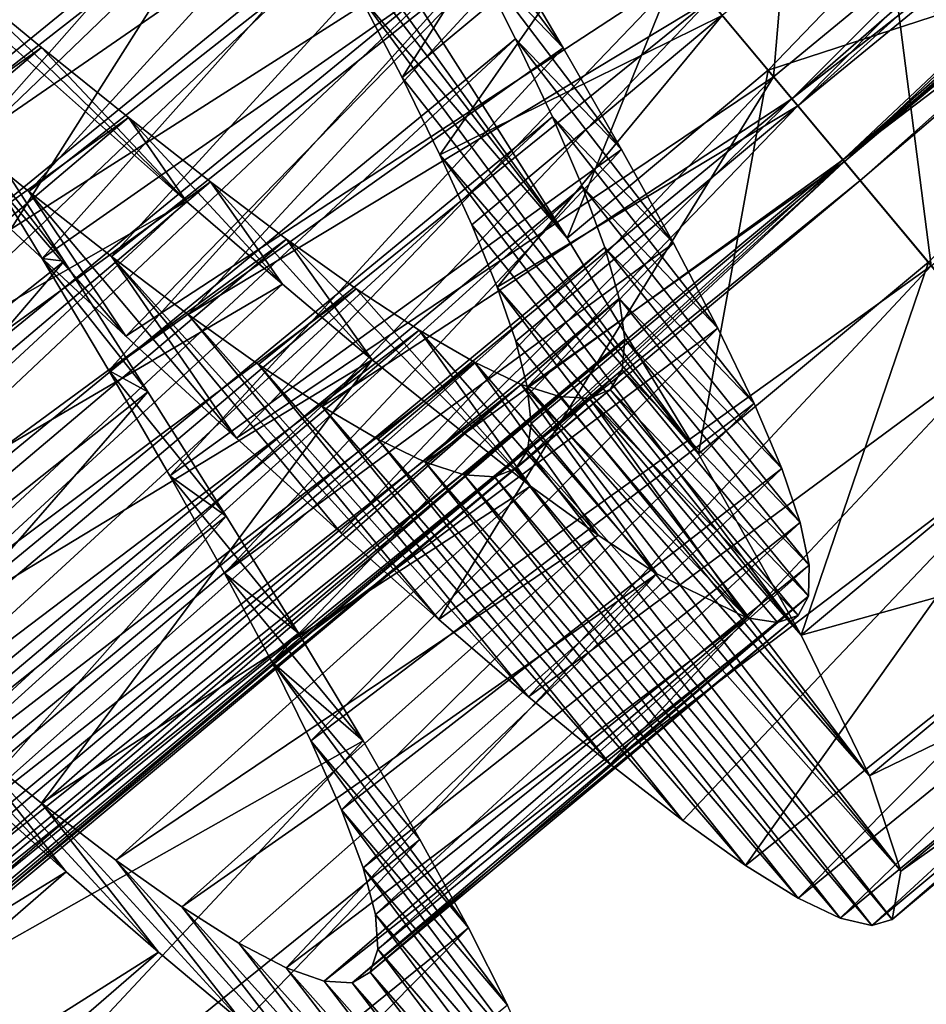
# Model space of a CAD drawing. Header units: millimetres. Extents: x -182 to 217, y -96 to 236.
# Tile 306 of 458: x 128.04 to 131.75, y -85 to -80.98. Entities that reach past the tile are written whole.
import ezdxf

# ---------------------------------------------------------------- set-up
doc = ezdxf.new("R2010")
doc.units = ezdxf.units.MM
doc.header["$LTSCALE"] = 52.148148
for name, color, linetype in [('958', 7, 'CONTINUOUS'), ('959', 7, 'CONTINUOUS'), ('962', 7, 'CONTINUOUS'), ('969', 7, 'CONTINUOUS'), ('970', 7, 'CONTINUOUS'), ('971', 7, 'CONTINUOUS'), ('972', 7, 'CONTINUOUS'), ('973', 7, 'CONTINUOUS'), ('977', 7, 'CONTINUOUS'), ('980', 7, 'CONTINUOUS'), ('989', 7, 'CONTINUOUS'), ('990', 7, 'CONTINUOUS'), ('991', 7, 'CONTINUOUS'), ('992', 7, 'CONTINUOUS')]:
    doc.layers.add(name, color=color, linetype=linetype)

msp = doc.modelspace()

# ---------------------------------------------------------------- linework, layer by layer
at = {"layer": '958', "color": 7, "linetype": 'CONTINUOUS', "true_color": 0xaaaaaa}
for points in [[(131.8274, -80.8063, 10.0081), (131.1661, -80.2731, 10.7292), (132.3881, -81.4654, 10.8392), (131.8274, -80.8063, 10.0081)], [(132.3881, -81.4654, 10.8392), (131.1661, -80.2731, 10.7292), (131.6166, -80.8039, 11.7064), (132.3881, -81.4654, 10.8392)]]:
    msp.add_3dface(points, dxfattribs=at)
at = {"layer": '959', "color": 7, "linetype": 'CONTINUOUS', "true_color": 0xaaaaaa}
for points in [[(131.124, -81.2098, 11.7111), (131.1913, -80.4253, 12.0672), (130.7618, -80.7762, 12.0717), (131.124, -81.2098, 11.7111)], [(131.6166, -80.8039, 11.7064), (131.1913, -80.4253, 12.0672), (131.124, -81.2098, 11.7111), (131.6166, -80.8039, 11.7064)], [(131.7686, -81.9817, 10.8441), (131.6166, -80.8039, 11.7064), (131.124, -81.2098, 11.7111), (131.7686, -81.9817, 10.8441)], [(132.3881, -81.4654, 10.8392), (131.6166, -80.8039, 11.7064), (131.7686, -81.9817, 10.8441), (132.3881, -81.4654, 10.8392)]]:
    msp.add_3dface(points, dxfattribs=at)
at = {"layer": '962', "color": 7, "linetype": 'CONTINUOUS', "true_color": 0xaaaaaa}
for points in [[(130.7366, -80.746, -0.0944), (132.6809, -79.5456, 0.1207), (131.1021, -81.1837, 0.2651), (130.7366, -80.746, -0.0944)], [(132.6809, -79.5456, 0.1207), (133.2759, -80.4749, 0.9902), (131.1021, -81.1837, 0.2651), (132.6809, -79.5456, 0.1207)], [(131.1021, -81.1837, 0.2651), (133.2759, -80.4749, 0.9902), (131.7569, -81.9677, 1.1365), (131.1021, -81.1837, 0.2651)]]:
    msp.add_3dface(points, dxfattribs=at)
at = {"layer": '969', "color": 7, "linetype": 'CONTINUOUS', "true_color": 0xaaaaaa}
for points in [[(128.4778, -82.2701, 12.2435), (128.0087, -81.8321, 12.5276), (127.7248, -81.3904, 10.139), (128.4778, -82.2701, 12.2435)], [(128.0817, -81.6787, 9.8885), (128.4778, -82.2701, 12.2435), (127.7248, -81.3904, 10.139), (128.0817, -81.6787, 9.8885)], [(128.9295, -82.6864, 11.8951), (128.4778, -82.2701, 12.2435), (128.0817, -81.6787, 9.8885), (128.9295, -82.6864, 11.8951)], [(128.4195, -81.9439, 9.589), (128.9295, -82.6864, 11.8951), (128.0817, -81.6787, 9.8885), (128.4195, -81.9439, 9.589)], [(129.3577, -83.0745, 11.4869), (128.9295, -82.6864, 11.8951), (128.4195, -81.9439, 9.589), (129.3577, -83.0745, 11.4869)], [(129.7561, -83.4274, 11.0259), (129.3577, -83.0745, 11.4869), (128.4195, -81.9439, 9.589), (129.7561, -83.4274, 11.0259)], [(128.7329, -82.1804, 9.2459), (129.7561, -83.4274, 11.0259), (128.4195, -81.9439, 9.589), (128.7329, -82.1804, 9.2459)], [(130.1225, -83.7422, 10.5152), (129.7561, -83.4274, 11.0259), (128.7329, -82.1804, 9.2459), (130.1225, -83.7422, 10.5152)], [(129.0201, -82.3855, 8.862), (130.1225, -83.7422, 10.5152), (128.7329, -82.1804, 9.2459), (129.0201, -82.3855, 8.862)], [(130.4562, -84.0173, 9.9566), (130.1225, -83.7422, 10.5152), (129.0201, -82.3855, 8.862), (130.4562, -84.0173, 9.9566)], [(129.2796, -82.5569, 8.4406), (130.4562, -84.0173, 9.9566), (129.0201, -82.3855, 8.862), (129.2796, -82.5569, 8.4406)], [(130.7533, -84.2483, 9.3578), (130.4562, -84.0173, 9.9566), (129.2796, -82.5569, 8.4406), (130.7533, -84.2483, 9.3578)], [(129.5074, -82.6906, 7.9895), (130.7533, -84.2483, 9.3578), (129.2796, -82.5569, 8.4406), (129.5074, -82.6906, 7.9895)], [(131.0096, -84.4311, 8.7285), (130.7533, -84.2483, 9.3578), (129.5074, -82.6906, 7.9895), (131.0096, -84.4311, 8.7285)], [(129.701, -82.7839, 7.5153), (131.0096, -84.4311, 8.7285), (129.5074, -82.6906, 7.9895), (129.701, -82.7839, 7.5153)], [(131.2243, -84.5642, 8.072), (131.0096, -84.4311, 8.7285), (129.701, -82.7839, 7.5153), (131.2243, -84.5642, 8.072)], [(129.8603, -82.8357, 7.0207), (131.2243, -84.5642, 8.072), (129.701, -82.7839, 7.5153), (129.8603, -82.8357, 7.0207)], [(131.397, -84.6464, 7.3915), (131.2243, -84.5642, 8.072), (129.8603, -82.8357, 7.0207), (131.397, -84.6464, 7.3915)], [(129.9842, -82.8446, 6.5117), (131.397, -84.6464, 7.3915), (129.8603, -82.8357, 7.0207), (129.9842, -82.8446, 6.5117)], [(130.0707, -82.8098, 6), (131.5257, -84.6759, 6.6967), (129.9842, -82.8446, 6.5117), (130.0707, -82.8098, 6)], [(131.6091, -84.6519, 6), (131.5257, -84.6759, 6.6967), (130.0707, -82.8098, 6), (131.6091, -84.6519, 6)], [(131.5257, -84.6759, 6.6967), (131.397, -84.6464, 7.3915), (129.9842, -82.8446, 6.5117), (131.5257, -84.6759, 6.6967)]]:
    msp.add_3dface(points, dxfattribs=at)
at = {"layer": '970', "color": 7, "linetype": 'CONTINUOUS', "true_color": 0xaaaaaa}
for points in [[(128.2261, -81.9639, -0.4293), (127.8678, -81.4109, -0.6728), (127.8448, -81.4735, 0.6123), (128.2261, -81.9639, -0.4293)], [(128.136, -81.9529, 0.868), (128.2261, -81.9639, -0.4293), (127.8448, -81.4735, 0.6123), (128.136, -81.9529, 0.868)], [(128.5672, -82.4963, -0.1209), (128.2261, -81.9639, -0.4293), (128.136, -81.9529, 0.868), (128.5672, -82.4963, -0.1209)], [(128.4084, -82.4101, 1.1813), (128.5672, -82.4963, -0.1209), (128.136, -81.9529, 0.868), (128.4084, -82.4101, 1.1813)], [(128.8882, -83.0053, 0.2505), (128.5672, -82.4963, -0.1209), (128.4084, -82.4101, 1.1813), (128.8882, -83.0053, 0.2505)], [(128.6579, -82.8399, 1.548), (128.8882, -83.0053, 0.2505), (128.4084, -82.4101, 1.1813), (128.6579, -82.8399, 1.548)], [(129.1831, -83.483, 0.6788), (128.8882, -83.0053, 0.2505), (128.6579, -82.8399, 1.548), (129.1831, -83.483, 0.6788)], [(128.8806, -83.2375, 1.9642), (129.1831, -83.483, 0.6788), (128.6579, -82.8399, 1.548), (128.8806, -83.2375, 1.9642)], [(129.4472, -83.9229, 1.1576), (129.1831, -83.483, 0.6788), (128.8806, -83.2375, 1.9642), (129.4472, -83.9229, 1.1576)], [(129.0738, -83.5998, 2.4254), (129.4472, -83.9229, 1.1576), (128.8806, -83.2375, 1.9642), (129.0738, -83.5998, 2.4254)], [(129.6793, -84.3248, 1.6856), (129.4472, -83.9229, 1.1576), (129.0738, -83.5998, 2.4254), (129.6793, -84.3248, 1.6856)], [(129.8774, -84.6866, 2.2601), (129.6793, -84.3248, 1.6856), (129.0738, -83.5998, 2.4254), (129.8774, -84.6866, 2.2601)], [(129.2342, -83.9227, 2.9256), (129.8774, -84.6866, 2.2601), (129.0738, -83.5998, 2.4254), (129.2342, -83.9227, 2.9256)], [(127.8241, -84.0914, 11.6413), (128.2336, -84.4574, 11.199), (127.4386, -83.6056, 10.6065), (127.8241, -84.0914, 11.6413)], [(127.4386, -83.6056, 10.6065), (128.2336, -84.4574, 11.199), (127.8009, -83.9088, 10.2108), (127.4386, -83.6056, 10.6065)], [(128.2336, -84.4574, 11.199), (128.6115, -84.7861, 10.7064), (127.8009, -83.9088, 10.2108), (128.2336, -84.4574, 11.199)], [(127.8009, -83.9088, 10.2108), (128.6115, -84.7861, 10.7064), (128.1339, -84.177, 9.7694), (127.8009, -83.9088, 10.2108)], [(130.0371, -85.0024, 2.8707), (129.8774, -84.6866, 2.2601), (129.2342, -83.9227, 2.9256), (130.0371, -85.0024, 2.8707)], [(129.3597, -84.2039, 3.4603), (130.0371, -85.0024, 2.8707), (129.2342, -83.9227, 2.9256), (129.3597, -84.2039, 3.4603)], [(128.6115, -84.7861, 10.7064), (128.9572, -85.0758, 10.165), (128.1339, -84.177, 9.7694), (128.6115, -84.7861, 10.7064)], [(128.1339, -84.177, 9.7694), (128.9572, -85.0758, 10.165), (128.4373, -84.4092, 9.2835), (128.1339, -84.177, 9.7694)], [(130.1561, -85.2687, 3.5101), (130.0371, -85.0024, 2.8707), (129.3597, -84.2039, 3.4603), (130.1561, -85.2687, 3.5101)], [(129.4482, -84.441, 4.0243), (130.1561, -85.2687, 3.5101), (129.3597, -84.2039, 3.4603), (129.4482, -84.441, 4.0243)], [(128.9572, -85.0758, 10.165), (129.2682, -85.3234, 9.5798), (128.4373, -84.4092, 9.2835), (128.9572, -85.0758, 10.165)], [(128.4373, -84.4092, 9.2835), (129.2682, -85.3234, 9.5798), (128.707, -84.6009, 8.7605), (128.4373, -84.4092, 9.2835)], [(130.2332, -85.4852, 4.1757), (130.1561, -85.2687, 3.5101), (129.4482, -84.441, 4.0243), (130.2332, -85.4852, 4.1757)], [(129.4977, -84.6312, 4.6093), (130.2332, -85.4852, 4.1757), (129.4482, -84.441, 4.0243), (129.4977, -84.6312, 4.6093)], [(129.2682, -85.3234, 9.5798), (129.5393, -85.5239, 8.9615), (128.707, -84.6009, 8.7605), (129.2682, -85.3234, 9.5798)], [(128.707, -84.6009, 8.7605), (129.5393, -85.5239, 8.9615), (128.9392, -84.7483, 8.2096), (128.707, -84.6009, 8.7605)], [(130.2673, -85.6507, 4.8626), (130.2332, -85.4852, 4.1757), (129.4977, -84.6312, 4.6093), (130.2673, -85.6507, 4.8626)], [(129.5071, -84.7734, 5.21), (130.2673, -85.6507, 4.8626), (129.4977, -84.6312, 4.6093), (129.5071, -84.7734, 5.21)], [(129.5393, -85.5239, 8.9615), (129.7689, -85.6751, 8.3154), (128.9392, -84.7483, 8.2096), (129.5393, -85.5239, 8.9615)], [(128.9392, -84.7483, 8.2096), (129.7689, -85.6751, 8.3154), (129.1332, -84.8498, 7.6336), (128.9392, -84.7483, 8.2096)], [(129.4756, -84.8665, 5.8182), (130.257, -85.7627, 5.5585), (129.5071, -84.7734, 5.21), (129.4756, -84.8665, 5.8182)], [(130.257, -85.7627, 5.5585), (130.2673, -85.6507, 4.8626), (129.5071, -84.7734, 5.21), (130.257, -85.7627, 5.5585)], [(129.7689, -85.6751, 8.3154), (129.9571, -85.7761, 7.6432), (129.1332, -84.8498, 7.6336), (129.7689, -85.6751, 8.3154)], [(129.1332, -84.8498, 7.6336), (129.9571, -85.7761, 7.6432), (129.2884, -84.9042, 7.0365), (129.1332, -84.8498, 7.6336)], [(129.4029, -84.91, 6.4281), (130.2021, -85.8207, 6.2556), (129.4756, -84.8665, 5.8182), (129.4029, -84.91, 6.4281)], [(130.2021, -85.8207, 6.2556), (130.257, -85.7627, 5.5585), (129.4756, -84.8665, 5.8182), (130.2021, -85.8207, 6.2556)], [(129.9571, -85.7761, 7.6432), (130.1021, -85.825, 6.9526), (129.2884, -84.9042, 7.0365), (129.9571, -85.7761, 7.6432)], [(129.2884, -84.9042, 7.0365), (130.1021, -85.825, 6.9526), (129.4029, -84.91, 6.4281), (129.2884, -84.9042, 7.0365)], [(130.1021, -85.825, 6.9526), (130.2021, -85.8207, 6.2556), (129.4029, -84.91, 6.4281), (130.1021, -85.825, 6.9526)]]:
    msp.add_3dface(points, dxfattribs=at)
at = {"layer": '971', "color": 7, "linetype": 'CONTINUOUS', "true_color": 0xaaaaaa}
for points in [[(129.5769, -79.3573, 12.8066), (127.0211, -80.8983, 12.8997), (127.5224, -81.3738, 12.7468), (129.5769, -79.3573, 12.8066)], [(129.5769, -79.3573, 12.8066), (127.5224, -81.3738, 12.7468), (128.0087, -81.8321, 12.5276), (129.5769, -79.3573, 12.8066)], [(130.3804, -80.3195, 12.3763), (129.5769, -79.3573, 12.8066), (128.0087, -81.8321, 12.5276), (130.3804, -80.3195, 12.3763)], [(130.3804, -80.3195, 12.3763), (128.0087, -81.8321, 12.5276), (128.4778, -82.2701, 12.2435), (130.3804, -80.3195, 12.3763)], [(130.7618, -80.7762, 12.0717), (130.3804, -80.3195, 12.3763), (128.4778, -82.2701, 12.2435), (130.7618, -80.7762, 12.0717)], [(130.7618, -80.7762, 12.0717), (128.4778, -82.2701, 12.2435), (128.9295, -82.6864, 11.8951), (130.7618, -80.7762, 12.0717)], [(131.124, -81.2098, 11.7111), (130.7618, -80.7762, 12.0717), (128.9295, -82.6864, 11.8951), (131.124, -81.2098, 11.7111)], [(131.124, -81.2098, 11.7111), (128.9295, -82.6864, 11.8951), (129.3577, -83.0745, 11.4869), (131.124, -81.2098, 11.7111)], [(131.124, -81.2098, 11.7111), (129.3577, -83.0745, 11.4869), (129.7561, -83.4274, 11.0259), (131.124, -81.2098, 11.7111)], [(131.7686, -81.9817, 10.8441), (131.124, -81.2098, 11.7111), (129.7561, -83.4274, 11.0259), (131.7686, -81.9817, 10.8441)], [(125.7256, -83.9463, -0.4637), (127.8678, -81.4109, -0.6728), (128.2261, -81.9639, -0.4293), (125.7256, -83.9463, -0.4637)], [(126.0692, -84.4818, -0.1631), (125.7256, -83.9463, -0.4637), (128.2261, -81.9639, -0.4293), (126.0692, -84.4818, -0.1631)], [(126.0692, -84.4818, -0.1631), (128.2261, -81.9639, -0.4293), (128.5672, -82.4963, -0.1209), (126.0692, -84.4818, -0.1631)], [(131.7686, -81.9817, 10.8441), (129.7561, -83.4274, 11.0259), (130.1225, -83.7422, 10.5152), (131.7686, -81.9817, 10.8441)], [(132.0496, -82.3183, 10.3402), (131.7686, -81.9817, 10.8441), (130.1225, -83.7422, 10.5152), (132.0496, -82.3183, 10.3402)], [(132.0496, -82.3183, 10.3402), (130.1225, -83.7422, 10.5152), (130.4562, -84.0173, 9.9566), (132.0496, -82.3183, 10.3402)], [(132.3001, -82.6182, 9.794), (132.0496, -82.3183, 10.3402), (130.4562, -84.0173, 9.9566), (132.3001, -82.6182, 9.794)], [(126.3932, -84.9944, 0.2008), (126.0692, -84.4818, -0.1631), (128.5672, -82.4963, -0.1209), (126.3932, -84.9944, 0.2008)], [(126.3932, -84.9944, 0.2008), (128.5672, -82.4963, -0.1209), (128.8882, -83.0053, 0.2505), (126.3932, -84.9944, 0.2008)], [(132.3001, -82.6182, 9.794), (130.4562, -84.0173, 9.9566), (130.7533, -84.2483, 9.3578), (132.3001, -82.6182, 9.794)], [(132.3001, -82.6182, 9.794), (130.7533, -84.2483, 9.3578), (131.0096, -84.4311, 8.7285), (132.3001, -82.6182, 9.794)], [(132.6926, -83.0882, 8.6118), (132.3001, -82.6182, 9.794), (131.0096, -84.4311, 8.7285), (132.6926, -83.0882, 8.6118)], [(126.6918, -85.4766, 0.6225), (126.3932, -84.9944, 0.2008), (128.8882, -83.0053, 0.2505), (126.6918, -85.4766, 0.6225)], [(126.6918, -85.4766, 0.6225), (128.8882, -83.0053, 0.2505), (129.1831, -83.483, 0.6788), (126.6918, -85.4766, 0.6225)], [(132.6926, -83.0882, 8.6118), (131.0096, -84.4311, 8.7285), (131.2243, -84.5642, 8.072), (132.6926, -83.0882, 8.6118)], [(132.8329, -83.2561, 7.9816), (132.6926, -83.0882, 8.6118), (131.2243, -84.5642, 8.072), (132.8329, -83.2561, 7.9816)], [(132.8329, -83.2561, 7.9816), (131.2243, -84.5642, 8.072), (131.397, -84.6464, 7.3915), (132.8329, -83.2561, 7.9816)], [(132.9347, -83.3781, 7.3291), (132.8329, -83.2561, 7.9816), (131.397, -84.6464, 7.3915), (132.9347, -83.3781, 7.3291)], [(132.9347, -83.3781, 7.3291), (131.397, -84.6464, 7.3915), (131.5257, -84.6759, 6.6967), (132.9347, -83.3781, 7.3291)], [(132.9962, -83.4518, 6.6649), (132.9347, -83.3781, 7.3291), (131.5257, -84.6759, 6.6967), (132.9962, -83.4518, 6.6649)], [(126.6918, -85.4766, 0.6225), (129.1831, -83.483, 0.6788), (129.4472, -83.9229, 1.1576), (126.6918, -85.4766, 0.6225)], [(132.9962, -83.4518, 6.6649), (131.5257, -84.6759, 6.6967), (131.6091, -84.6519, 6), (132.9962, -83.4518, 6.6649)], [(133.0167, -83.4763, 6), (132.9962, -83.4518, 6.6649), (131.6091, -84.6519, 6), (133.0167, -83.4763, 6)], [(127.196, -86.328, 1.6172), (126.6918, -85.4766, 0.6225), (129.4472, -83.9229, 1.1576), (127.196, -86.328, 1.6172)], [(127.196, -86.328, 1.6172), (129.4472, -83.9229, 1.1576), (129.6793, -84.3248, 1.6856), (127.196, -86.328, 1.6172)], [(125.4176, -86.1874, 11.5921), (128.2336, -84.4574, 11.199), (127.8241, -84.0914, 11.6413), (125.4176, -86.1874, 11.5921)], [(127.3987, -86.6954, 2.1868), (127.196, -86.328, 1.6172), (129.6793, -84.3248, 1.6856), (127.3987, -86.6954, 2.1868)], [(127.3987, -86.6954, 2.1868), (129.6793, -84.3248, 1.6856), (129.8774, -84.6866, 2.2601), (127.3987, -86.6954, 2.1868)], [(125.4176, -86.1874, 11.5921), (125.8235, -86.5492, 11.1437), (128.2336, -84.4574, 11.199), (125.4176, -86.1874, 11.5921)], [(125.8235, -86.5492, 11.1437), (128.6115, -84.7861, 10.7064), (128.2336, -84.4574, 11.199), (125.8235, -86.5492, 11.1437)], [(127.5635, -87.0173, 2.794), (127.3987, -86.6954, 2.1868), (129.8774, -84.6866, 2.2601), (127.5635, -87.0173, 2.794)], [(127.5635, -87.0173, 2.794), (129.8774, -84.6866, 2.2601), (130.0371, -85.0024, 2.8707), (127.5635, -87.0173, 2.794)], [(125.8235, -86.5492, 11.1437), (126.1979, -86.8735, 10.645), (128.6115, -84.7861, 10.7064), (125.8235, -86.5492, 11.1437)], [(126.1979, -86.8735, 10.645), (128.9572, -85.0758, 10.165), (128.6115, -84.7861, 10.7064), (126.1979, -86.8735, 10.645)]]:
    msp.add_3dface(points, dxfattribs=at)
at = {"layer": '972', "color": 7, "linetype": 'CONTINUOUS', "true_color": 0xaaaaaa}
for points in [[(129.2349, -80.5084, 2.0151), (129.0241, -80.126, 1.7969), (130.2809, -81.8693, 0.2646), (129.2349, -80.5084, 2.0151)], [(130.2809, -81.8693, 0.2646), (129.0241, -80.126, 1.7969), (129.6492, -80.8745, -0.396), (130.2809, -81.8693, 0.2646)], [(129.4302, -80.8724, 2.2776), (129.2349, -80.5084, 2.0151), (130.2809, -81.8693, 0.2646), (129.4302, -80.8724, 2.2776)], [(129.6063, -81.2133, 2.5806), (129.4302, -80.8724, 2.2776), (130.8178, -82.7505, 1.1355), (129.6063, -81.2133, 2.5806)], [(130.8178, -82.7505, 1.1355), (129.4302, -80.8724, 2.2776), (130.2809, -81.8693, 0.2646), (130.8178, -82.7505, 1.1355)], [(129.7608, -81.5284, 2.9215), (129.6063, -81.2133, 2.5806), (130.8178, -82.7505, 1.1355), (129.7608, -81.5284, 2.9215)], [(129.8911, -81.8146, 3.2957), (129.7608, -81.5284, 2.9215), (131.2366, -83.4906, 2.1863), (129.8911, -81.8146, 3.2957)], [(131.2366, -83.4906, 2.1863), (129.7608, -81.5284, 2.9215), (130.8178, -82.7505, 1.1355), (131.2366, -83.4906, 2.1863)], [(129.9952, -82.069, 3.6988), (129.8911, -81.8146, 3.2957), (131.2366, -83.4906, 2.1863), (129.9952, -82.069, 3.6988)], [(130.0714, -82.2903, 4.1279), (129.9952, -82.069, 3.6988), (131.5168, -84.0646, 3.3775), (130.0714, -82.2903, 4.1279)], [(131.5168, -84.0646, 3.3775), (129.9952, -82.069, 3.6988), (131.2366, -83.4906, 2.1863), (131.5168, -84.0646, 3.3775)], [(130.1182, -82.4765, 4.578), (130.0714, -82.2903, 4.1279), (131.5168, -84.0646, 3.3775), (130.1182, -82.4765, 4.578)], [(130.1341, -82.6257, 5.0433), (130.1182, -82.4765, 4.578), (131.6438, -84.4551, 4.6639), (130.1341, -82.6257, 5.0433)], [(131.6438, -84.4551, 4.6639), (130.1182, -82.4765, 4.578), (131.5168, -84.0646, 3.3775), (131.6438, -84.4551, 4.6639)], [(130.1184, -82.7371, 5.5197), (130.1341, -82.6257, 5.0433), (131.6438, -84.4551, 4.6639), (130.1184, -82.7371, 5.5197)], [(131.6091, -84.6519, 6), (130.0707, -82.8098, 6), (130.1184, -82.7371, 5.5197), (131.6091, -84.6519, 6)], [(131.6091, -84.6519, 6), (130.1184, -82.7371, 5.5197), (131.6438, -84.4551, 4.6639), (131.6091, -84.6519, 6)]]:
    msp.add_3dface(points, dxfattribs=at)
at = {"layer": '973', "color": 7, "linetype": 'CONTINUOUS', "true_color": 0xaaaaaa}
for points in [[(130.7366, -80.746, -0.0944), (130.2809, -81.8693, 0.2646), (129.6492, -80.8745, -0.396), (130.7366, -80.746, -0.0944)], [(130.7366, -80.746, -0.0944), (131.1021, -81.1837, 0.2651), (130.2809, -81.8693, 0.2646), (130.7366, -80.746, -0.0944)], [(131.1021, -81.1837, 0.2651), (130.8178, -82.7505, 1.1355), (130.2809, -81.8693, 0.2646), (131.1021, -81.1837, 0.2651)], [(131.1021, -81.1837, 0.2651), (131.7569, -81.9677, 1.1365), (130.8178, -82.7505, 1.1355), (131.1021, -81.1837, 0.2651)], [(131.7569, -81.9677, 1.1365), (131.2366, -83.4906, 2.1863), (130.8178, -82.7505, 1.1355), (131.7569, -81.9677, 1.1365)], [(131.7569, -81.9677, 1.1365), (132.2924, -82.609, 2.1874), (131.2366, -83.4906, 2.1863), (131.7569, -81.9677, 1.1365)], [(132.2924, -82.609, 2.1874), (132.6897, -83.0846, 3.3764), (131.2366, -83.4906, 2.1863), (132.2924, -82.609, 2.1874)], [(132.6897, -83.0846, 3.3764), (131.5168, -84.0646, 3.3775), (131.2366, -83.4906, 2.1863), (132.6897, -83.0846, 3.3764)], [(132.6897, -83.0846, 3.3764), (132.9339, -83.3771, 4.6636), (131.5168, -84.0646, 3.3775), (132.6897, -83.0846, 3.3764)], [(132.9339, -83.3771, 4.6636), (131.6438, -84.4551, 4.6639), (131.5168, -84.0646, 3.3775), (132.9339, -83.3771, 4.6636)], [(132.9339, -83.3771, 4.6636), (133.0167, -83.4763, 6), (131.6438, -84.4551, 4.6639), (132.9339, -83.3771, 4.6636)], [(133.0167, -83.4763, 6), (131.6091, -84.6519, 6), (131.6438, -84.4551, 4.6639), (133.0167, -83.4763, 6)]]:
    msp.add_3dface(points, dxfattribs=at)
at = {"layer": '977', "color": 7, "linetype": 'CONTINUOUS', "true_color": 0xaaaaaa}
for points in [[(130.8624, -80.8967, 8.8136), (133.6023, -78.893, 8.3973), (131.1992, -81.2999, 7.9536), (130.8624, -80.8967, 8.8136)], [(133.6023, -78.893, 8.3973), (133.8306, -79.0083, 7.9532), (131.1992, -81.2999, 7.9536), (133.6023, -78.893, 8.3973)], [(133.8306, -79.0083, 7.9532), (134.0258, -79.0862, 7.4854), (131.1992, -81.2999, 7.9536), (133.8306, -79.0083, 7.9532)], [(131.1992, -81.2999, 7.9536), (134.0258, -79.0862, 7.4854), (131.4076, -81.5495, 7.0015), (131.1992, -81.2999, 7.9536)], [(134.396, -79.0819, 6), (132.9518, -80.3747, 6), (131.4076, -81.5495, 7.0015), (134.396, -79.0819, 6)], [(134.3094, -79.1237, 6.5025), (134.396, -79.0819, 6), (131.4076, -81.5495, 7.0015), (134.3094, -79.1237, 6.5025)], [(134.0258, -79.0862, 7.4854), (134.1856, -79.125, 7.0002), (131.4076, -81.5495, 7.0015), (134.0258, -79.0862, 7.4854)], [(134.1856, -79.125, 7.0002), (134.3094, -79.1237, 6.5025), (131.4076, -81.5495, 7.0015), (134.1856, -79.125, 7.0002)], [(132.9518, -80.3747, 6), (131.4783, -81.6342, 6), (131.4076, -81.5495, 7.0015), (132.9518, -80.3747, 6)]]:
    msp.add_3dface(points, dxfattribs=at)
at = {"layer": '980', "color": 7, "linetype": 'CONTINUOUS', "true_color": 0xaaaaaa}
for points in [[(131.223, -81.3285, 4.1277), (134.2695, -78.2573, 3.5739), (130.9147, -80.9593, 3.2956), (131.223, -81.3285, 4.1277)], [(134.3679, -78.5006, 4.0228), (134.2695, -78.2573, 3.5739), (131.223, -81.3285, 4.1277), (134.3679, -78.5006, 4.0228)], [(134.4307, -78.7056, 4.4943), (134.3679, -78.5006, 4.0228), (131.223, -81.3285, 4.1277), (134.4307, -78.7056, 4.4943)], [(131.4136, -81.5567, 5.0428), (134.4307, -78.7056, 4.4943), (131.223, -81.3285, 4.1277), (131.4136, -81.5567, 5.0428)], [(134.4569, -78.8719, 4.986), (134.4307, -78.7056, 4.4943), (131.4136, -81.5567, 5.0428), (134.4569, -78.8719, 4.986)], [(134.4455, -78.998, 5.4917), (134.4569, -78.8719, 4.986), (131.4136, -81.5567, 5.0428), (134.4455, -78.998, 5.4917)], [(131.4783, -81.6342, 6), (134.4455, -78.998, 5.4917), (131.4136, -81.5567, 5.0428), (131.4783, -81.6342, 6)], [(131.4783, -81.6342, 6), (132.9518, -80.3747, 6), (134.4455, -78.998, 5.4917), (131.4783, -81.6342, 6)]]:
    msp.add_3dface(points, dxfattribs=at)
at = {"layer": '989', "color": 7, "linetype": 'CONTINUOUS', "true_color": 0xaaaaaa}
for points in [[(123.9543, -81.1819, 1.4357), (128.2191, -77.7315, 1.4256), (127.588, -76.9758, 1.641), (123.9543, -81.1819, 1.4357)], [(123.9543, -81.1819, 1.4357), (124.2144, -81.632, 1.4004), (128.2191, -77.7315, 1.4256), (123.9543, -81.1819, 1.4357)], [(128.2191, -77.7315, 1.4256), (124.2144, -81.632, 1.4004), (128.4762, -78.1761, 1.4001), (128.2191, -77.7315, 1.4256)], [(124.2144, -81.632, 1.4004), (124.4749, -82.0826, 1.4227), (128.4762, -78.1761, 1.4001), (124.2144, -81.632, 1.4004)], [(128.4762, -78.1761, 1.4001), (124.4749, -82.0826, 1.4227), (128.7354, -78.6245, 1.431), (128.4762, -78.1761, 1.4001)], [(124.4749, -82.0826, 1.4227), (124.7331, -82.5311, 1.5026), (128.7354, -78.6245, 1.431), (124.4749, -82.0826, 1.4227)], [(128.7354, -78.6245, 1.431), (124.7331, -82.5311, 1.5026), (128.992, -79.0708, 1.5191), (128.7354, -78.6245, 1.431)], [(127.3535, -81.0842, 10.3367), (126.9685, -80.7622, 10.4806), (129.2713, -78.9914, 10.4521), (127.3535, -81.0842, 10.3367)], [(127.3535, -81.0842, 10.3367), (129.2713, -78.9914, 10.4521), (129.8743, -79.7135, 10.0938), (127.3535, -81.0842, 10.3367)], [(124.7331, -82.5311, 1.5026), (124.9833, -82.9697, 1.6385), (128.992, -79.0708, 1.5191), (124.7331, -82.5311, 1.5026)], [(128.992, -79.0708, 1.5191), (124.9833, -82.9697, 1.6385), (129.2395, -79.5057, 1.6624), (128.992, -79.0708, 1.5191)], [(124.9833, -82.9697, 1.6385), (125.2207, -83.3927, 1.8285), (129.2395, -79.5057, 1.6624), (124.9833, -82.9697, 1.6385)], [(129.2395, -79.5057, 1.6624), (125.2207, -83.3927, 1.8285), (129.4739, -79.9243, 1.8589), (129.2395, -79.5057, 1.6624)], [(127.7248, -81.3904, 10.139), (127.3535, -81.0842, 10.3367), (129.8743, -79.7135, 10.0938), (127.7248, -81.3904, 10.139)], [(128.0817, -81.6787, 9.8885), (127.7248, -81.3904, 10.139), (129.8743, -79.7135, 10.0938), (128.0817, -81.6787, 9.8885)], [(128.0817, -81.6787, 9.8885), (129.8743, -79.7135, 10.0938), (130.1542, -80.0487, 9.8388), (128.0817, -81.6787, 9.8885)], [(125.2207, -83.3927, 1.8285), (125.4432, -83.7981, 2.0714), (129.4739, -79.9243, 1.8589), (125.2207, -83.3927, 1.8285)], [(129.4739, -79.9243, 1.8589), (125.4432, -83.7981, 2.0714), (129.6934, -80.3257, 2.108), (129.4739, -79.9243, 1.8589)], [(128.4195, -81.9439, 9.589), (128.0817, -81.6787, 9.8885), (130.1542, -80.0487, 9.8388), (128.4195, -81.9439, 9.589)], [(128.4195, -81.9439, 9.589), (130.1542, -80.0487, 9.8388), (130.4144, -80.3602, 9.5377), (128.4195, -81.9439, 9.589)], [(125.4432, -83.7981, 2.0714), (125.6472, -84.1817, 2.3642), (129.6934, -80.3257, 2.108), (125.4432, -83.7981, 2.0714)], [(129.6934, -80.3257, 2.108), (125.6472, -84.1817, 2.3642), (129.8938, -80.7046, 2.406), (129.6934, -80.3257, 2.108)], [(128.7329, -82.1804, 9.2459), (128.4195, -81.9439, 9.589), (130.4144, -80.3602, 9.5377), (128.7329, -82.1804, 9.2459)], [(128.7329, -82.1804, 9.2459), (130.4144, -80.3602, 9.5377), (130.8624, -80.8967, 8.8136), (128.7329, -82.1804, 9.2459)], [(125.6472, -84.1817, 2.3642), (125.8277, -84.5366, 2.701), (129.8938, -80.7046, 2.406), (125.6472, -84.1817, 2.3642)], [(129.8938, -80.7046, 2.406), (125.8277, -84.5366, 2.701), (130.0705, -81.0545, 2.7473), (129.8938, -80.7046, 2.406)], [(128.1339, -81.0906, 10.1233), (123.5726, -84.3363, 10.3103), (127.7643, -80.7862, 10.3243), (128.1339, -81.0906, 10.1233)], [(129.0201, -82.3855, 8.862), (128.7329, -82.1804, 9.2459), (130.8624, -80.8967, 8.8136), (129.0201, -82.3855, 8.862)], [(129.2796, -82.5569, 8.4406), (129.0201, -82.3855, 8.862), (130.8624, -80.8967, 8.8136), (129.2796, -82.5569, 8.4406)], [(129.2796, -82.5569, 8.4406), (130.8624, -80.8967, 8.8136), (131.1992, -81.2999, 7.9536), (129.2796, -82.5569, 8.4406)], [(125.8277, -84.5366, 2.701), (125.9822, -84.8602, 3.0786), (130.0705, -81.0545, 2.7473), (125.8277, -84.5366, 2.701)], [(130.0705, -81.0545, 2.7473), (125.9822, -84.8602, 3.0786), (130.2213, -81.3733, 3.1293), (130.0705, -81.0545, 2.7473)], [(123.9415, -84.6397, 10.1049), (123.5726, -84.3363, 10.3103), (128.1339, -81.0906, 10.1233), (123.9415, -84.6397, 10.1049)], [(128.4887, -81.3767, 9.87), (123.9415, -84.6397, 10.1049), (128.1339, -81.0906, 10.1233), (128.4887, -81.3767, 9.87)], [(129.5074, -82.6906, 7.9895), (129.2796, -82.5569, 8.4406), (131.1992, -81.2999, 7.9536), (129.5074, -82.6906, 7.9895)], [(129.701, -82.7839, 7.5153), (129.5074, -82.6906, 7.9895), (131.1992, -81.2999, 7.9536), (129.701, -82.7839, 7.5153)], [(129.701, -82.7839, 7.5153), (131.1992, -81.2999, 7.9536), (131.4076, -81.5495, 7.0015), (129.701, -82.7839, 7.5153)], [(124.2957, -84.9248, 9.8469), (123.9415, -84.6397, 10.1049), (128.4887, -81.3767, 9.87), (124.2957, -84.9248, 9.8469)], [(128.8241, -81.6394, 9.5684), (124.2957, -84.9248, 9.8469), (128.4887, -81.3767, 9.87), (128.8241, -81.6394, 9.5684)], [(125.9822, -84.8602, 3.0786), (126.1089, -85.1512, 3.4948), (130.2213, -81.3733, 3.1293), (125.9822, -84.8602, 3.0786)], [(130.2213, -81.3733, 3.1293), (126.1089, -85.1512, 3.4948), (130.3439, -81.6591, 3.5486), (130.2213, -81.3733, 3.1293)], [(129.8603, -82.8357, 7.0207), (129.701, -82.7839, 7.5153), (131.4076, -81.5495, 7.0015), (129.8603, -82.8357, 7.0207)], [(129.9842, -82.8446, 6.5117), (129.8603, -82.8357, 7.0207), (131.4076, -81.5495, 7.0015), (129.9842, -82.8446, 6.5117)], [(131.4783, -81.6342, 6), (129.9842, -82.8446, 6.5117), (131.4076, -81.5495, 7.0015), (131.4783, -81.6342, 6)], [(130.0707, -82.8098, 6), (129.9842, -82.8446, 6.5117), (131.4783, -81.6342, 6), (130.0707, -82.8098, 6)], [(124.6301, -85.186, 9.5406), (124.2957, -84.9248, 9.8469), (128.8241, -81.6394, 9.5684), (124.6301, -85.186, 9.5406)], [(129.1349, -81.8733, 9.2237), (124.6301, -85.186, 9.5406), (128.8241, -81.6394, 9.5684), (129.1349, -81.8733, 9.2237)], [(126.1089, -85.1512, 3.4948), (126.2046, -85.4048, 3.9417), (130.3439, -81.6591, 3.5486), (126.1089, -85.1512, 3.4948)], [(130.3439, -81.6591, 3.5486), (126.2046, -85.4048, 3.9417), (130.4355, -81.9074, 3.9976), (130.3439, -81.6591, 3.5486)], [(124.9392, -85.4176, 9.1919), (124.6301, -85.186, 9.5406), (129.1349, -81.8733, 9.2237), (124.9392, -85.4176, 9.1919)], [(129.4196, -82.0758, 8.8387), (124.9392, -85.4176, 9.1919), (129.1349, -81.8733, 9.2237), (129.4196, -82.0758, 8.8387)], [(126.2046, -85.4048, 3.9417), (126.2669, -85.6177, 4.4115), (130.4355, -81.9074, 3.9976), (126.2046, -85.4048, 3.9417)], [(130.4355, -81.9074, 3.9976), (126.2669, -85.6177, 4.4115), (130.4936, -82.1152, 4.4699), (130.4355, -81.9074, 3.9976)], [(125.2223, -85.6179, 8.8024), (124.9392, -85.4176, 9.1919), (129.4196, -82.0758, 8.8387), (125.2223, -85.6179, 8.8024)], [(129.6766, -82.2447, 8.4167), (125.2223, -85.6179, 8.8024), (129.4196, -82.0758, 8.8387), (129.6766, -82.2447, 8.4167)], [(126.2669, -85.6177, 4.4115), (126.2948, -85.7899, 4.9031), (130.4936, -82.1152, 4.4699), (126.2669, -85.6177, 4.4115)], [(130.4936, -82.1152, 4.4699), (126.2948, -85.7899, 4.9031), (130.5172, -82.2821, 4.9627), (130.4936, -82.1152, 4.4699)], [(125.4774, -85.784, 8.376), (125.2223, -85.6179, 8.8024), (129.6766, -82.2447, 8.4167), (125.4774, -85.784, 8.376)], [(129.9018, -82.3758, 7.9659), (125.4774, -85.784, 8.376), (129.6766, -82.2447, 8.4167), (129.9018, -82.3758, 7.9659)], [(126.2948, -85.7899, 4.9031), (126.287, -85.9199, 5.4106), (130.5172, -82.2821, 4.9627), (126.2948, -85.7899, 4.9031)], [(130.5172, -82.2821, 4.9627), (126.287, -85.9199, 5.4106), (130.5052, -82.4066, 5.4698), (130.5172, -82.2821, 4.9627)], [(125.7002, -85.9118, 7.9213), (125.4774, -85.784, 8.376), (129.9018, -82.3758, 7.9659), (125.7002, -85.9118, 7.9213)], [(130.093, -82.4667, 7.4927), (125.7002, -85.9118, 7.9213), (129.9018, -82.3758, 7.9659), (130.093, -82.4667, 7.4927)], [(126.287, -85.9199, 5.4106), (126.2428, -86.0057, 5.9229), (130.5052, -82.4066, 5.4698), (126.287, -85.9199, 5.4106)], [(130.5052, -82.4066, 5.4698), (126.2428, -86.0057, 5.9229), (130.457, -82.4871, 5.9805), (130.5052, -82.4066, 5.4698)], [(125.8889, -85.9991, 7.4436), (125.7002, -85.9118, 7.9213), (130.093, -82.4667, 7.4927), (125.8889, -85.9991, 7.4436)], [(130.2502, -82.5165, 6.9987), (125.8889, -85.9991, 7.4436), (130.093, -82.4667, 7.4927), (130.2502, -82.5165, 6.9987)], [(126.0432, -86.0447, 6.9459), (125.8889, -85.9991, 7.4436), (130.2502, -82.5165, 6.9987), (126.0432, -86.0447, 6.9459)], [(130.3721, -82.5235, 6.4911), (126.0432, -86.0447, 6.9459), (130.2502, -82.5165, 6.9987), (130.3721, -82.5235, 6.4911)], [(126.2428, -86.0057, 5.9229), (126.1616, -86.0472, 6.4359), (130.457, -82.4871, 5.9805), (126.2428, -86.0057, 5.9229)], [(130.457, -82.4871, 5.9805), (126.1616, -86.0472, 6.4359), (130.3721, -82.5235, 6.4911), (130.457, -82.4871, 5.9805)], [(126.1616, -86.0472, 6.4359), (126.0432, -86.0447, 6.9459), (130.3721, -82.5235, 6.4911), (126.1616, -86.0472, 6.4359)]]:
    msp.add_3dface(points, dxfattribs=at)
at = {"layer": '990', "color": 7, "linetype": 'CONTINUOUS', "true_color": 0xaaaaaa}
for points in [[(129.6934, -80.3257, 2.108), (129.8938, -80.7046, 2.406), (130.265, -81.0915, 1.3053), (129.6934, -80.3257, 2.108)], [(130.0024, -80.647, 0.9749), (129.6934, -80.3257, 2.108), (130.265, -81.0915, 1.3053), (130.0024, -80.647, 0.9749)], [(129.8938, -80.7046, 2.406), (130.0705, -81.0545, 2.7473), (130.5035, -81.5071, 1.6867), (129.8938, -80.7046, 2.406)], [(130.265, -81.0915, 1.3053), (129.8938, -80.7046, 2.406), (130.5035, -81.5071, 1.6867), (130.265, -81.0915, 1.3053)], [(128.1339, -81.0906, 10.1233), (127.7643, -80.7862, 10.3243), (128.726, -81.7193, 11.022), (128.1339, -81.0906, 10.1233)], [(128.726, -81.7193, 11.022), (127.7643, -80.7862, 10.3243), (127.8912, -80.9788, 11.5142), (128.726, -81.7193, 11.022)], [(130.0705, -81.0545, 2.7473), (130.2213, -81.3733, 3.1293), (130.7149, -81.8902, 2.1157), (130.0705, -81.0545, 2.7473)], [(130.5035, -81.5071, 1.6867), (130.0705, -81.0545, 2.7473), (130.7149, -81.8902, 2.1157), (130.5035, -81.5071, 1.6867)], [(128.4887, -81.3767, 9.87), (128.1339, -81.0906, 10.1233), (128.726, -81.7193, 11.022), (128.4887, -81.3767, 9.87)], [(128.8241, -81.6394, 9.5684), (128.4887, -81.3767, 9.87), (129.1177, -82.0578, 10.6898), (128.8241, -81.6394, 9.5684)], [(129.1177, -82.0578, 10.6898), (128.4887, -81.3767, 9.87), (128.726, -81.7193, 11.022), (129.1177, -82.0578, 10.6898)], [(130.2213, -81.3733, 3.1293), (130.3439, -81.6591, 3.5486), (130.8963, -82.2375, 2.5878), (130.2213, -81.3733, 3.1293)], [(130.7149, -81.8902, 2.1157), (130.2213, -81.3733, 3.1293), (130.8963, -82.2375, 2.5878), (130.7149, -81.8902, 2.1157)], [(129.1349, -81.8733, 9.2237), (128.8241, -81.6394, 9.5684), (129.4842, -82.3666, 10.3075), (129.1349, -81.8733, 9.2237)], [(129.4842, -82.3666, 10.3075), (128.8241, -81.6394, 9.5684), (129.1177, -82.0578, 10.6898), (129.4842, -82.3666, 10.3075)], [(130.3439, -81.6591, 3.5486), (130.4355, -81.9074, 3.9976), (131.0444, -82.5448, 3.0964), (130.3439, -81.6591, 3.5486)], [(130.8963, -82.2375, 2.5878), (130.3439, -81.6591, 3.5486), (131.0444, -82.5448, 3.0964), (130.8963, -82.2375, 2.5878)], [(129.4196, -82.0758, 8.8387), (129.1349, -81.8733, 9.2237), (130.1311, -82.8815, 9.4065), (129.4196, -82.0758, 8.8387)], [(130.1311, -82.8815, 9.4065), (129.1349, -81.8733, 9.2237), (129.4842, -82.3666, 10.3075), (130.1311, -82.8815, 9.4065)], [(130.4355, -81.9074, 3.9976), (130.4936, -82.1152, 4.4699), (131.1574, -82.8102, 3.6374), (130.4355, -81.9074, 3.9976)], [(131.0444, -82.5448, 3.0964), (130.4355, -81.9074, 3.9976), (131.1574, -82.8102, 3.6374), (131.0444, -82.5448, 3.0964)], [(129.6766, -82.2447, 8.4167), (129.4196, -82.0758, 8.8387), (130.1311, -82.8815, 9.4065), (129.6766, -82.2447, 8.4167)], [(130.4936, -82.1152, 4.4699), (130.5172, -82.2821, 4.9627), (131.2332, -83.031, 4.2042), (130.4936, -82.1152, 4.4699)], [(131.1574, -82.8102, 3.6374), (130.4936, -82.1152, 4.4699), (131.2332, -83.031, 4.2042), (131.1574, -82.8102, 3.6374)], [(129.9018, -82.3758, 7.9659), (129.6766, -82.2447, 8.4167), (130.4078, -83.0824, 8.8953), (129.9018, -82.3758, 7.9659)], [(130.4078, -83.0824, 8.8953), (129.6766, -82.2447, 8.4167), (130.1311, -82.8815, 9.4065), (130.4078, -83.0824, 8.8953)], [(130.5172, -82.2821, 4.9627), (130.5052, -82.4066, 5.4698), (131.2702, -83.2052, 4.7903), (130.5172, -82.2821, 4.9627)], [(131.2332, -83.031, 4.2042), (130.5172, -82.2821, 4.9627), (131.2702, -83.2052, 4.7903), (131.2332, -83.031, 4.2042)], [(130.093, -82.4667, 7.4927), (129.9018, -82.3758, 7.9659), (130.6479, -83.2401, 8.3552), (130.093, -82.4667, 7.4927)], [(130.6479, -83.2401, 8.3552), (129.9018, -82.3758, 7.9659), (130.4078, -83.0824, 8.8953), (130.6479, -83.2401, 8.3552)], [(130.5052, -82.4066, 5.4698), (130.457, -82.4871, 5.9805), (131.2674, -83.3319, 5.3901), (130.5052, -82.4066, 5.4698)], [(131.2702, -83.2052, 4.7903), (130.5052, -82.4066, 5.4698), (131.2674, -83.3319, 5.3901), (131.2702, -83.2052, 4.7903)], [(130.2502, -82.5165, 6.9987), (130.093, -82.4667, 7.4927), (131.0148, -83.4197, 7.2031), (130.2502, -82.5165, 6.9987)], [(131.0148, -83.4197, 7.2031), (130.093, -82.4667, 7.4927), (130.6479, -83.2401, 8.3552), (131.0148, -83.4197, 7.2031)], [(130.3721, -82.5235, 6.4911), (130.2502, -82.5165, 6.9987), (131.0148, -83.4197, 7.2031), (130.3721, -82.5235, 6.4911)], [(130.457, -82.4871, 5.9805), (130.3721, -82.5235, 6.4911), (131.2241, -83.4099, 5.9954), (130.457, -82.4871, 5.9805)], [(131.2674, -83.3319, 5.3901), (130.457, -82.4871, 5.9805), (131.2241, -83.4099, 5.9954), (131.2674, -83.3319, 5.3901)], [(131.2241, -83.4099, 5.9954), (130.3721, -82.5235, 6.4911), (131.14, -83.4391, 6.6011), (131.2241, -83.4099, 5.9954)], [(131.14, -83.4391, 6.6011), (130.3721, -82.5235, 6.4911), (131.0148, -83.4197, 7.2031), (131.14, -83.4391, 6.6011)]]:
    msp.add_3dface(points, dxfattribs=at)
at = {"layer": '991', "color": 7, "linetype": 'CONTINUOUS', "true_color": 0xaaaaaa}
for points in [[(127.8448, -81.4735, 0.6123), (127.538, -80.9751, 0.4162), (129.42, -79.6896, 0.4826), (127.8448, -81.4735, 0.6123)], [(127.8448, -81.4735, 0.6123), (129.42, -79.6896, 0.4826), (129.7195, -80.1783, 0.6997), (127.8448, -81.4735, 0.6123)], [(128.136, -81.9529, 0.868), (127.8448, -81.4735, 0.6123), (129.7195, -80.1783, 0.6997), (128.136, -81.9529, 0.868)], [(128.136, -81.9529, 0.868), (129.7195, -80.1783, 0.6997), (130.0024, -80.647, 0.9749), (128.136, -81.9529, 0.868)], [(128.4084, -82.4101, 1.1813), (128.136, -81.9529, 0.868), (130.0024, -80.647, 0.9749), (128.4084, -82.4101, 1.1813)], [(128.4084, -82.4101, 1.1813), (130.0024, -80.647, 0.9749), (130.265, -81.0915, 1.3053), (128.4084, -82.4101, 1.1813)], [(126.6396, -82.9114, 11.2436), (128.726, -81.7193, 11.022), (127.8912, -80.9788, 11.5142), (126.6396, -82.9114, 11.2436)], [(128.6579, -82.8399, 1.548), (128.4084, -82.4101, 1.1813), (130.265, -81.0915, 1.3053), (128.6579, -82.8399, 1.548)], [(128.6579, -82.8399, 1.548), (130.265, -81.0915, 1.3053), (130.5035, -81.5071, 1.6867), (128.6579, -82.8399, 1.548)], [(128.8806, -83.2375, 1.9642), (128.6579, -82.8399, 1.548), (130.5035, -81.5071, 1.6867), (128.8806, -83.2375, 1.9642)], [(128.8806, -83.2375, 1.9642), (130.5035, -81.5071, 1.6867), (130.7149, -81.8902, 2.1157), (128.8806, -83.2375, 1.9642)], [(126.6396, -82.9114, 11.2436), (127.0492, -83.2708, 10.9531), (128.726, -81.7193, 11.022), (126.6396, -82.9114, 11.2436)], [(127.0492, -83.2708, 10.9531), (129.1177, -82.0578, 10.6898), (128.726, -81.7193, 11.022), (127.0492, -83.2708, 10.9531)], [(129.0738, -83.5998, 2.4254), (128.8806, -83.2375, 1.9642), (130.7149, -81.8902, 2.1157), (129.0738, -83.5998, 2.4254)], [(129.0738, -83.5998, 2.4254), (130.7149, -81.8902, 2.1157), (130.8963, -82.2375, 2.5878), (129.0738, -83.5998, 2.4254)], [(127.0492, -83.2708, 10.9531), (127.4386, -83.6056, 10.6065), (129.1177, -82.0578, 10.6898), (127.0492, -83.2708, 10.9531)], [(127.4386, -83.6056, 10.6065), (129.4842, -82.3666, 10.3075), (129.1177, -82.0578, 10.6898), (127.4386, -83.6056, 10.6065)], [(129.2342, -83.9227, 2.9256), (129.0738, -83.5998, 2.4254), (130.8963, -82.2375, 2.5878), (129.2342, -83.9227, 2.9256)], [(129.2342, -83.9227, 2.9256), (130.8963, -82.2375, 2.5878), (131.0444, -82.5448, 3.0964), (129.2342, -83.9227, 2.9256)], [(127.4386, -83.6056, 10.6065), (127.8009, -83.9088, 10.2108), (129.4842, -82.3666, 10.3075), (127.4386, -83.6056, 10.6065)], [(127.8009, -83.9088, 10.2108), (128.1339, -84.177, 9.7694), (129.4842, -82.3666, 10.3075), (127.8009, -83.9088, 10.2108)], [(128.1339, -84.177, 9.7694), (130.1311, -82.8815, 9.4065), (129.4842, -82.3666, 10.3075), (128.1339, -84.177, 9.7694)], [(129.3597, -84.2039, 3.4603), (129.2342, -83.9227, 2.9256), (131.0444, -82.5448, 3.0964), (129.3597, -84.2039, 3.4603)], [(129.3597, -84.2039, 3.4603), (131.0444, -82.5448, 3.0964), (131.1574, -82.8102, 3.6374), (129.3597, -84.2039, 3.4603)], [(129.4482, -84.441, 4.0243), (129.3597, -84.2039, 3.4603), (131.1574, -82.8102, 3.6374), (129.4482, -84.441, 4.0243)], [(129.4482, -84.441, 4.0243), (131.1574, -82.8102, 3.6374), (131.2332, -83.031, 4.2042), (129.4482, -84.441, 4.0243)], [(128.1339, -84.177, 9.7694), (128.4373, -84.4092, 9.2835), (130.1311, -82.8815, 9.4065), (128.1339, -84.177, 9.7694)], [(128.4373, -84.4092, 9.2835), (130.4078, -83.0824, 8.8953), (130.1311, -82.8815, 9.4065), (128.4373, -84.4092, 9.2835)], [(129.4977, -84.6312, 4.6093), (129.4482, -84.441, 4.0243), (131.2332, -83.031, 4.2042), (129.4977, -84.6312, 4.6093)], [(129.4977, -84.6312, 4.6093), (131.2332, -83.031, 4.2042), (131.2702, -83.2052, 4.7903), (129.4977, -84.6312, 4.6093)], [(128.4373, -84.4092, 9.2835), (128.707, -84.6009, 8.7605), (130.4078, -83.0824, 8.8953), (128.4373, -84.4092, 9.2835)], [(128.707, -84.6009, 8.7605), (130.6479, -83.2401, 8.3552), (130.4078, -83.0824, 8.8953), (128.707, -84.6009, 8.7605)], [(128.707, -84.6009, 8.7605), (128.9392, -84.7483, 8.2096), (130.6479, -83.2401, 8.3552), (128.707, -84.6009, 8.7605)], [(128.9392, -84.7483, 8.2096), (129.1332, -84.8498, 7.6336), (130.6479, -83.2401, 8.3552), (128.9392, -84.7483, 8.2096)], [(129.1332, -84.8498, 7.6336), (131.0148, -83.4197, 7.2031), (130.6479, -83.2401, 8.3552), (129.1332, -84.8498, 7.6336)], [(129.5071, -84.7734, 5.21), (129.4977, -84.6312, 4.6093), (131.2702, -83.2052, 4.7903), (129.5071, -84.7734, 5.21)], [(129.5071, -84.7734, 5.21), (131.2702, -83.2052, 4.7903), (131.2674, -83.3319, 5.3901), (129.5071, -84.7734, 5.21)], [(129.4756, -84.8665, 5.8182), (129.5071, -84.7734, 5.21), (131.2674, -83.3319, 5.3901), (129.4756, -84.8665, 5.8182)], [(129.4756, -84.8665, 5.8182), (131.2674, -83.3319, 5.3901), (131.2241, -83.4099, 5.9954), (129.4756, -84.8665, 5.8182)], [(129.1332, -84.8498, 7.6336), (129.2884, -84.9042, 7.0365), (131.0148, -83.4197, 7.2031), (129.1332, -84.8498, 7.6336)], [(129.2884, -84.9042, 7.0365), (131.14, -83.4391, 6.6011), (131.0148, -83.4197, 7.2031), (129.2884, -84.9042, 7.0365)], [(129.2884, -84.9042, 7.0365), (129.4029, -84.91, 6.4281), (131.14, -83.4391, 6.6011), (129.2884, -84.9042, 7.0365)], [(129.4029, -84.91, 6.4281), (129.4756, -84.8665, 5.8182), (131.2241, -83.4099, 5.9954), (129.4029, -84.91, 6.4281)], [(129.4029, -84.91, 6.4281), (131.2241, -83.4099, 5.9954), (131.14, -83.4391, 6.6011), (129.4029, -84.91, 6.4281)]]:
    msp.add_3dface(points, dxfattribs=at)
at = {"layer": '992', "color": 7, "linetype": 'CONTINUOUS', "true_color": 0xaaaaaa}
for points in [[(129.4302, -80.8724, 2.2776), (129.6063, -81.2133, 2.5806), (130.2626, -80.1785, 2.2786), (129.4302, -80.8724, 2.2776)], [(129.6063, -81.2133, 2.5806), (130.5025, -80.4657, 2.5813), (130.2626, -80.1785, 2.2786), (129.6063, -81.2133, 2.5806)], [(129.6063, -81.2133, 2.5806), (129.7608, -81.5284, 2.9215), (130.5025, -80.4657, 2.5813), (129.6063, -81.2133, 2.5806)], [(129.7608, -81.5284, 2.9215), (130.9147, -80.9593, 3.2956), (130.5025, -80.4657, 2.5813), (129.7608, -81.5284, 2.9215)], [(129.7608, -81.5284, 2.9215), (129.8911, -81.8146, 3.2957), (130.9147, -80.9593, 3.2956), (129.7608, -81.5284, 2.9215)], [(129.8911, -81.8146, 3.2957), (129.9952, -82.069, 3.6988), (130.9147, -80.9593, 3.2956), (129.8911, -81.8146, 3.2957)], [(129.9952, -82.069, 3.6988), (131.223, -81.3285, 4.1277), (130.9147, -80.9593, 3.2956), (129.9952, -82.069, 3.6988)], [(129.9952, -82.069, 3.6988), (130.0714, -82.2903, 4.1279), (131.223, -81.3285, 4.1277), (129.9952, -82.069, 3.6988)], [(130.0714, -82.2903, 4.1279), (130.1182, -82.4765, 4.578), (131.223, -81.3285, 4.1277), (130.0714, -82.2903, 4.1279)], [(130.1182, -82.4765, 4.578), (131.4136, -81.5567, 5.0428), (131.223, -81.3285, 4.1277), (130.1182, -82.4765, 4.578)], [(130.1184, -82.7371, 5.5197), (130.0707, -82.8098, 6), (131.4136, -81.5567, 5.0428), (130.1184, -82.7371, 5.5197)], [(130.0707, -82.8098, 6), (131.4783, -81.6342, 6), (131.4136, -81.5567, 5.0428), (130.0707, -82.8098, 6)], [(130.1182, -82.4765, 4.578), (130.1341, -82.6257, 5.0433), (131.4136, -81.5567, 5.0428), (130.1182, -82.4765, 4.578)], [(130.1341, -82.6257, 5.0433), (130.1184, -82.7371, 5.5197), (131.4136, -81.5567, 5.0428), (130.1341, -82.6257, 5.0433)]]:
    msp.add_3dface(points, dxfattribs=at)

doc.saveas('drawing.dxf')
